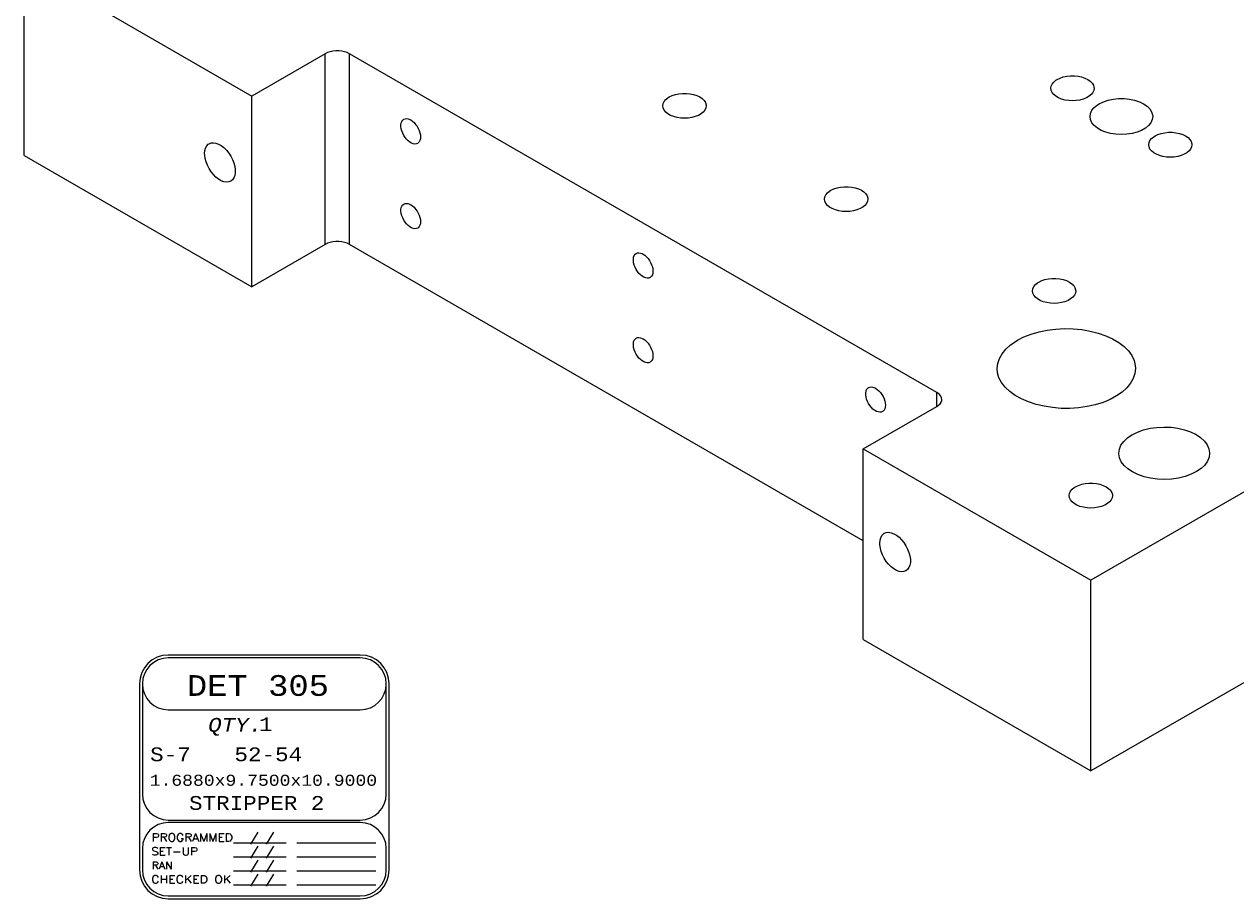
# Model space of a CAD drawing. Header units: inches. Extents: x 3 to 289, y 4 to 291.
# Tile 349 of 634: x 146 to 154, y 143 to 149. Entities that reach past the tile are written whole.
import ezdxf
from ezdxf.enums import TextEntityAlignment as Align

# ---------------------------------------------------------------- set-up
doc = ezdxf.new("R2010")
doc.units = ezdxf.units.IN
doc.header["$LTSCALE"] = 0.5
doc.header["$MEASUREMENT"] = 0
doc.layers.add('PLOTVIEW1', color=7, linetype='Continuous')
doc.layers.add('STR_1', color=7, linetype='Continuous')
doc.styles.add('VERO2-Courier New', font='cour.ttf')
doc.styles.add('VERO3-RomanS', font='romans__.ttf')
doc.styles.add('VERO8-Courier New', font='couri.ttf')

msp = doc.modelspace()

# ---------------------------------------------------------------- linework, layer by layer
at = {"layer": 'PLOTVIEW1', "color": 7, "linetype": 'Continuous'}
for p, q in [((148.071, 144.7225), (146.6835, 144.7225)), ((148.071, 144.7015), (146.6835, 144.7015)), ((146.475, 144.514), (146.475, 143.1688)), ((146.496, 144.514), (146.496, 143.7172)), ((148.2585, 143.7172), (148.2585, 144.514)), ((148.2795, 143.1688), (148.2795, 144.514)), ((146.6835, 144.3265), (148.071, 144.3265)), ((146.6835, 143.5297), (148.071, 143.5297)), ((148.071, 143.5109), (146.6835, 143.5109)), ((146.496, 143.3234), (146.496, 143.1688)), ((147.155, 143.3643), (147.5362, 143.3643)), ((147.6119, 143.3643), (148.1828, 143.3643)), ((148.2585, 143.1688), (148.2585, 143.3234)), ((147.155, 143.2631), (147.5362, 143.2631)), ((147.6119, 143.2631), (148.1828, 143.2631)), ((147.155, 143.1619), (147.5362, 143.1619)), ((147.6119, 143.1619), (148.1828, 143.1619)), ((147.155, 143.0607), (147.5362, 143.0607)), ((147.6119, 143.0607), (148.1828, 143.0607)), ((146.6835, 142.9813), (148.071, 142.9813)), ((146.6835, 142.9603), (148.071, 142.9603))]:
    msp.add_line(p, q, dxfattribs=at)
for centre, radius, start, end in [((146.6835, 144.514), 0.2085, 90, 180), ((148.071, 144.514), 0.2085, 0, 90), ((146.6835, 144.514), 0.1875, 90, 180), ((146.6835, 144.514), 0.1875, 90, 270), ((148.071, 144.514), 0.1875, 0, 90), ((148.071, 144.514), 0.1875, 270, 90), ((146.6835, 143.7172), 0.1875, 180, 270), ((148.071, 143.7172), 0.1875, 270, 0), ((146.6835, 143.3234), 0.1875, 90, 180), ((148.071, 143.3234), 0.1875, 0, 90), ((146.6835, 143.1688), 0.2085, 180, 270), ((146.6835, 143.1688), 0.1875, 180, 270), ((148.071, 143.1688), 0.1875, 270, 0), ((148.071, 143.1688), 0.2085, 270, 0)]:
    msp.add_arc(centre, radius, start, end, dxfattribs=at)
at = {"layer": 'STR_1', "color": 190, "linetype": 'Continuous'}
for p, q in [((145.6424, 149.7129), (147.2864, 148.7637)), ((145.6424, 148.3346), (145.6424, 149.7129)), ((160.2441, 149.2434), (153.3498, 145.263)), ((147.8167, 149.0699), (147.2864, 148.7637)), ((147.8334, 149.078), (147.8167, 149.0699)), ((147.8523, 149.0842), (147.8334, 149.078)), ((147.8727, 149.0885), (147.8523, 149.0842)), ((147.8942, 149.0907), (147.8727, 149.0885)), ((147.916, 149.0907), (147.8942, 149.0907)), ((147.9375, 149.0885), (147.916, 149.0907)), ((147.9579, 149.0842), (147.9375, 149.0885)), ((147.9768, 149.078), (147.9579, 149.0842)), ((147.9935, 149.0699), (147.9768, 149.078)), ((152.2361, 146.6204), (147.9935, 149.0699)), ((153.0634, 148.8355), (153.0704, 148.8507)), ((153.0704, 148.8507), (153.0819, 148.8649)), ((153.0819, 148.8649), (153.0975, 148.8778)), ((153.0975, 148.8778), (153.1068, 148.8836)), ((153.1068, 148.8836), (153.1276, 148.8937)), ((153.1276, 148.8937), (153.1512, 148.9016)), ((153.1512, 148.9016), (153.1768, 148.907)), ((153.1768, 148.907), (153.2036, 148.9097)), ((153.2036, 148.9097), (153.2309, 148.9097)), ((153.2309, 148.9097), (153.2577, 148.907)), ((153.2577, 148.907), (153.2833, 148.9016)), ((153.2833, 148.9016), (153.3069, 148.8937)), ((153.3069, 148.8937), (153.3277, 148.8836)), ((153.3277, 148.8836), (153.3452, 148.8716)), ((153.3452, 148.8716), (153.3588, 148.8579)), ((153.3588, 148.8579), (153.3682, 148.8432)), ((153.3682, 148.8432), (153.3729, 148.8277)), ((147.2864, 147.3854), (147.2864, 148.7637)), ((150.2785, 148.7382), (150.2941, 148.7511)), ((150.2941, 148.7511), (150.3033, 148.7569)), ((150.3033, 148.7569), (150.3242, 148.767)), ((150.3242, 148.767), (150.3478, 148.7749)), ((150.3478, 148.7749), (150.3734, 148.7802)), ((150.3734, 148.7802), (150.4002, 148.783)), ((150.4002, 148.783), (150.4274, 148.783)), ((150.4274, 148.783), (150.4543, 148.7802)), ((150.4543, 148.7802), (150.4799, 148.7749)), ((150.4799, 148.7749), (150.5035, 148.767)), ((150.5035, 148.767), (150.5243, 148.7569)), ((150.5243, 148.7569), (150.5418, 148.7448)), ((153.061, 148.8198), (153.0634, 148.8355)), ((153.0634, 148.8042), (153.061, 148.8198)), ((153.0704, 148.789), (153.0634, 148.8042)), ((153.0819, 148.7747), (153.0704, 148.789)), ((153.0975, 148.7618), (153.0819, 148.7747)), ((153.1168, 148.7507), (153.0975, 148.7618)), ((153.1391, 148.7417), (153.1168, 148.7507)), ((153.3177, 148.7507), (153.2954, 148.7417)), ((153.3369, 148.7618), (153.3177, 148.7507)), ((153.3526, 148.7747), (153.3369, 148.7618)), ((153.3641, 148.789), (153.3526, 148.7747)), ((153.3711, 148.8042), (153.3641, 148.789)), ((153.3735, 148.8198), (153.3711, 148.8042)), ((153.3729, 148.8277), (153.3735, 148.8198)), ((150.2576, 148.6931), (150.26, 148.7088)), ((150.26, 148.6774), (150.2576, 148.6931)), ((150.26, 148.7088), (150.267, 148.724)), ((150.267, 148.6623), (150.26, 148.6774)), ((150.267, 148.724), (150.2785, 148.7382)), ((150.2785, 148.648), (150.267, 148.6623)), ((150.5418, 148.7448), (150.5554, 148.7312)), ((150.5607, 148.6623), (150.5491, 148.648)), ((150.5554, 148.7312), (150.5648, 148.7165)), ((150.5677, 148.6774), (150.5607, 148.6623)), ((150.5648, 148.7165), (150.5695, 148.701)), ((150.5701, 148.6931), (150.5677, 148.6774)), ((150.5695, 148.701), (150.5701, 148.6931)), ((153.1638, 148.735), (153.1391, 148.7417)), ((153.1901, 148.731), (153.1638, 148.735)), ((153.2172, 148.7296), (153.1901, 148.731)), ((153.2444, 148.731), (153.2172, 148.7296)), ((153.2707, 148.735), (153.2444, 148.731)), ((153.2954, 148.7417), (153.2707, 148.735)), ((153.3579, 148.6604), (153.3746, 148.6811)), ((153.3746, 148.6811), (153.3972, 148.6998)), ((153.3972, 148.6998), (153.4106, 148.7082)), ((153.4106, 148.7082), (153.4408, 148.7228)), ((153.4408, 148.7228), (153.475, 148.7342)), ((153.475, 148.7342), (153.5122, 148.742)), ((153.5122, 148.742), (153.551, 148.746)), ((153.551, 148.746), (153.5905, 148.746)), ((153.5905, 148.746), (153.6294, 148.742)), ((153.6294, 148.742), (153.6665, 148.7342)), ((153.6665, 148.7342), (153.7007, 148.7228)), ((153.7007, 148.7228), (153.731, 148.7082)), ((153.731, 148.7082), (153.7564, 148.6907)), ((153.7564, 148.6907), (153.7761, 148.671)), ((153.7761, 148.671), (153.7896, 148.6495)), ((148.3668, 148.5694), (148.371, 148.5804)), ((148.371, 148.5804), (148.3772, 148.5892)), ((148.3772, 148.5892), (148.3852, 148.5956)), ((148.3852, 148.5956), (148.3947, 148.5993)), ((148.3947, 148.5993), (148.4054, 148.6002)), ((148.4054, 148.6002), (148.417, 148.5984)), ((148.417, 148.5984), (148.4292, 148.5938)), ((148.4292, 148.5938), (148.4354, 148.5906)), ((148.4354, 148.5906), (148.4478, 148.5822)), ((148.4478, 148.5822), (148.4597, 148.5716)), ((150.2941, 148.6351), (150.2785, 148.648)), ((150.3134, 148.624), (150.2941, 148.6351)), ((150.3357, 148.615), (150.3134, 148.624)), ((150.3604, 148.6083), (150.3357, 148.615)), ((150.3867, 148.6043), (150.3604, 148.6083)), ((150.4138, 148.6029), (150.3867, 148.6043)), ((150.441, 148.6043), (150.4138, 148.6029)), ((150.4673, 148.6083), (150.441, 148.6043)), ((150.492, 148.615), (150.4673, 148.6083)), ((150.5143, 148.624), (150.492, 148.615)), ((150.5335, 148.6351), (150.5143, 148.624)), ((150.5491, 148.648), (150.5335, 148.6351)), ((153.3442, 148.6157), (153.3477, 148.6384)), ((153.3477, 148.593), (153.3442, 148.6157)), ((153.3477, 148.6384), (153.3579, 148.6604)), ((153.3579, 148.571), (153.3477, 148.593)), ((153.7939, 148.593), (153.7837, 148.571)), ((153.7896, 148.6495), (153.7965, 148.6271)), ((153.7973, 148.6157), (153.7939, 148.593)), ((153.7965, 148.6271), (153.7973, 148.6157)), ((148.3646, 148.5566), (148.3668, 148.5694)), ((148.3646, 148.5422), (148.3646, 148.5566)), ((148.3668, 148.5269), (148.3646, 148.5422)), ((148.371, 148.511), (148.3668, 148.5269)), ((148.3772, 148.4951), (148.371, 148.511)), ((148.3852, 148.4795), (148.3772, 148.4951)), ((148.4597, 148.5716), (148.471, 148.5591)), ((148.471, 148.5591), (148.4811, 148.545)), ((148.4811, 148.545), (148.4899, 148.5298)), ((148.4899, 148.5298), (148.497, 148.514)), ((148.497, 148.514), (148.5022, 148.498)), ((148.5022, 148.498), (148.5054, 148.4824)), ((153.3746, 148.5503), (153.3579, 148.571)), ((153.3972, 148.5316), (153.3746, 148.5503)), ((153.4252, 148.5155), (153.3972, 148.5316)), ((153.4575, 148.5024), (153.4252, 148.5155)), ((153.4933, 148.4928), (153.4575, 148.5024)), ((153.5315, 148.4869), (153.4933, 148.4928)), ((153.5708, 148.4849), (153.5315, 148.4869)), ((153.6101, 148.4869), (153.5708, 148.4849)), ((153.6483, 148.4928), (153.6101, 148.4869)), ((153.6841, 148.5024), (153.6483, 148.4928)), ((153.7164, 148.5155), (153.6841, 148.5024)), ((153.7443, 148.5316), (153.7164, 148.5155)), ((153.767, 148.5503), (153.7443, 148.5316)), ((153.7837, 148.571), (153.767, 148.5503)), ((153.8347, 148.4855), (153.8583, 148.4933)), ((153.8583, 148.4933), (153.8839, 148.4987)), ((153.8839, 148.4987), (153.9107, 148.5014)), ((153.9107, 148.5014), (153.938, 148.5014)), ((153.938, 148.5014), (153.9648, 148.4987)), ((153.9648, 148.4987), (153.9904, 148.4933)), ((153.9904, 148.4933), (154.014, 148.4855)), ((146.9527, 148.3876), (146.9609, 148.403)), ((146.9609, 148.403), (146.9719, 148.4149)), ((146.9719, 148.4149), (146.9784, 148.4193)), ((146.9784, 148.4193), (146.9932, 148.4251)), ((146.9932, 148.4251), (147.0099, 148.4266)), ((147.0099, 148.4266), (147.028, 148.4237)), ((147.028, 148.4237), (147.0469, 148.4166)), ((147.0469, 148.4166), (147.0662, 148.4055)), ((147.0662, 148.4055), (147.0852, 148.3907)), ((148.3947, 148.4648), (148.3852, 148.4795)), ((148.4054, 148.4515), (148.3947, 148.4648)), ((148.417, 148.4399), (148.4054, 148.4515)), ((148.4292, 148.4304), (148.417, 148.4399)), ((148.4416, 148.4232), (148.4292, 148.4304)), ((148.4538, 148.4186), (148.4416, 148.4232)), ((148.4655, 148.4168), (148.4538, 148.4186)), ((148.4762, 148.4178), (148.4655, 148.4168)), ((148.4857, 148.4215), (148.4762, 148.4178)), ((148.4899, 148.4244), (148.4857, 148.4215)), ((148.497, 148.432), (148.4899, 148.4244)), ((148.5022, 148.4419), (148.497, 148.432)), ((148.5054, 148.4539), (148.5022, 148.4419)), ((148.5054, 148.4824), (148.5065, 148.4675)), ((148.5065, 148.4675), (148.5054, 148.4539)), ((153.7681, 148.4116), (153.7705, 148.4272)), ((153.7705, 148.3959), (153.7681, 148.4116)), ((153.7705, 148.4272), (153.7775, 148.4424)), ((153.7775, 148.4424), (153.789, 148.4567)), ((153.789, 148.4567), (153.8047, 148.4696)), ((153.8047, 148.4696), (153.8139, 148.4754)), ((153.8139, 148.4754), (153.8347, 148.4855)), ((154.014, 148.4855), (154.0348, 148.4754)), ((154.0348, 148.4754), (154.0523, 148.4633)), ((154.0523, 148.4633), (154.066, 148.4497)), ((154.066, 148.4497), (154.0753, 148.4349)), ((154.0753, 148.4349), (154.08, 148.4194)), ((154.0806, 148.4116), (154.0782, 148.3959)), ((154.08, 148.4194), (154.0806, 148.4116)), ((145.6424, 148.3346), (147.2864, 147.3854)), ((146.9461, 148.3478), (146.9478, 148.369)), ((146.9465, 148.3364), (146.9461, 148.3478)), ((146.9498, 148.3126), (146.9465, 148.3364)), ((146.9478, 148.369), (146.9527, 148.3876)), ((146.9564, 148.2879), (146.9498, 148.3126)), ((147.0852, 148.3907), (147.1033, 148.3727)), ((147.1033, 148.3727), (147.1199, 148.3519)), ((147.1199, 148.3519), (147.1347, 148.3291)), ((147.1347, 148.3291), (147.1471, 148.3049)), ((153.7775, 148.3807), (153.7705, 148.3959)), ((153.789, 148.3665), (153.7775, 148.3807)), ((153.8047, 148.3536), (153.789, 148.3665)), ((153.8239, 148.3425), (153.8047, 148.3536)), ((153.8462, 148.3335), (153.8239, 148.3425)), ((153.8709, 148.3268), (153.8462, 148.3335)), ((153.8972, 148.3227), (153.8709, 148.3268)), ((153.9243, 148.3214), (153.8972, 148.3227)), ((153.9515, 148.3227), (153.9243, 148.3214)), ((153.9778, 148.3268), (153.9515, 148.3227)), ((154.0025, 148.3335), (153.9778, 148.3268)), ((154.0248, 148.3425), (154.0025, 148.3335)), ((154.044, 148.3536), (154.0248, 148.3425)), ((154.0597, 148.3665), (154.044, 148.3536)), ((154.0712, 148.3807), (154.0597, 148.3665)), ((154.0782, 148.3959), (154.0712, 148.3807)), ((146.9661, 148.2631), (146.9564, 148.2879)), ((146.9784, 148.2389), (146.9661, 148.2631)), ((146.9932, 148.2161), (146.9784, 148.2389)), ((147.1471, 148.3049), (147.1567, 148.2801)), ((147.1567, 148.2801), (147.1633, 148.2554)), ((147.1633, 148.2554), (147.1666, 148.2316)), ((147.1666, 148.2316), (147.1666, 148.2093)), ((147.0099, 148.1953), (146.9932, 148.2161)), ((147.028, 148.1773), (147.0099, 148.1953)), ((147.0469, 148.1625), (147.028, 148.1773)), ((147.0662, 148.1513), (147.0469, 148.1625)), ((147.0852, 148.1442), (147.0662, 148.1513)), ((147.1033, 148.1414), (147.0852, 148.1442)), ((147.1199, 148.1429), (147.1033, 148.1414)), ((147.1347, 148.1487), (147.1199, 148.1429)), ((147.1471, 148.1586), (147.1347, 148.1487)), ((147.1567, 148.1723), (147.1471, 148.1586)), ((147.1633, 148.1894), (147.1567, 148.1723)), ((147.1666, 148.2093), (147.1633, 148.1894)), ((151.4282, 148.0343), (151.4352, 148.0495)), ((151.4352, 148.0495), (151.4467, 148.0637)), ((151.4467, 148.0637), (151.4624, 148.0766)), ((151.4624, 148.0766), (151.4716, 148.0824)), ((151.4716, 148.0824), (151.4924, 148.0925)), ((151.4924, 148.0925), (151.516, 148.1004)), ((151.516, 148.1004), (151.5416, 148.1058)), ((151.5416, 148.1058), (151.5684, 148.1085)), ((151.5684, 148.1085), (151.5957, 148.1085)), ((151.5957, 148.1085), (151.6225, 148.1058)), ((151.6225, 148.1058), (151.6481, 148.1004)), ((151.6481, 148.1004), (151.6717, 148.0925)), ((151.6717, 148.0925), (151.6925, 148.0824)), ((151.6925, 148.0824), (151.71, 148.0704)), ((151.71, 148.0704), (151.7237, 148.0568)), ((151.7237, 148.0568), (151.733, 148.042)), ((148.3668, 147.957), (148.371, 147.968)), ((148.371, 147.968), (148.3772, 147.9768)), ((148.3772, 147.9768), (148.3852, 147.9832)), ((148.3852, 147.9832), (148.3947, 147.9869)), ((148.3947, 147.9869), (148.4054, 147.9879)), ((148.4054, 147.9879), (148.417, 147.986)), ((148.417, 147.986), (148.4292, 147.9815)), ((148.4292, 147.9815), (148.4354, 147.9782)), ((148.4354, 147.9782), (148.4478, 147.9698)), ((148.4478, 147.9698), (148.4597, 147.9592)), ((151.4258, 148.0186), (151.4282, 148.0343)), ((151.4282, 148.003), (151.4258, 148.0186)), ((151.4352, 147.9878), (151.4282, 148.003)), ((151.4467, 147.9735), (151.4352, 147.9878)), ((151.4624, 147.9607), (151.4467, 147.9735)), ((151.4816, 147.9495), (151.4624, 147.9607)), ((151.7017, 147.9607), (151.6825, 147.9495)), ((151.7174, 147.9735), (151.7017, 147.9607)), ((151.7289, 147.9878), (151.7174, 147.9735)), ((151.7359, 148.003), (151.7289, 147.9878)), ((151.733, 148.042), (151.7377, 148.0265)), ((151.7383, 148.0186), (151.7359, 148.003)), ((151.7377, 148.0265), (151.7383, 148.0186)), ((148.3646, 147.9442), (148.3668, 147.957)), ((148.3646, 147.9299), (148.3646, 147.9442)), ((148.3668, 147.9145), (148.3646, 147.9299)), ((148.371, 147.8987), (148.3668, 147.9145)), ((148.3772, 147.8827), (148.371, 147.8987)), ((148.3852, 147.8671), (148.3772, 147.8827)), ((148.4597, 147.9592), (148.471, 147.9467)), ((148.471, 147.9467), (148.4811, 147.9326)), ((148.4811, 147.9326), (148.4899, 147.9175)), ((148.4899, 147.9175), (148.497, 147.9016)), ((148.497, 147.9016), (148.5022, 147.8857)), ((148.5022, 147.8857), (148.5054, 147.87)), ((151.5039, 147.9405), (151.4816, 147.9495)), ((151.5286, 147.9339), (151.5039, 147.9405)), ((151.5549, 147.9298), (151.5286, 147.9339)), ((151.5821, 147.9284), (151.5549, 147.9298)), ((151.6092, 147.9298), (151.5821, 147.9284)), ((151.6355, 147.9339), (151.6092, 147.9298)), ((151.6602, 147.9405), (151.6355, 147.9339)), ((151.6825, 147.9495), (151.6602, 147.9405)), ((148.3947, 147.8525), (148.3852, 147.8671)), ((148.4054, 147.8391), (148.3947, 147.8525)), ((148.417, 147.8275), (148.4054, 147.8391)), ((148.4292, 147.818), (148.417, 147.8275)), ((148.4416, 147.8108), (148.4292, 147.818)), ((148.4538, 147.8063), (148.4416, 147.8108)), ((148.4655, 147.8044), (148.4538, 147.8063)), ((148.4762, 147.8054), (148.4655, 147.8044)), ((148.4857, 147.8091), (148.4762, 147.8054)), ((148.4899, 147.812), (148.4857, 147.8091)), ((148.497, 147.8196), (148.4899, 147.812)), ((148.5022, 147.8295), (148.497, 147.8196)), ((148.5054, 147.8415), (148.5022, 147.8295)), ((148.5054, 147.87), (148.5065, 147.8551)), ((148.5065, 147.8551), (148.5054, 147.8415)), ((147.8334, 147.6997), (147.8167, 147.6916)), ((147.8523, 147.706), (147.8334, 147.6997)), ((147.8727, 147.7103), (147.8523, 147.706)), ((147.8942, 147.7125), (147.8727, 147.7103)), ((147.916, 147.7125), (147.8942, 147.7125)), ((147.9375, 147.7103), (147.916, 147.7125)), ((147.9579, 147.706), (147.9375, 147.7103)), ((147.9768, 147.6997), (147.9579, 147.706)), ((147.9935, 147.6916), (147.9768, 147.6997)), ((147.8167, 147.6916), (147.2864, 147.3854)), ((151.7058, 145.5483), (147.9935, 147.6916)), ((150.0462, 147.5998), (150.0504, 147.6108)), ((150.0504, 147.6108), (150.0566, 147.6196)), ((150.0566, 147.6196), (150.0646, 147.626)), ((150.0646, 147.626), (150.074, 147.6297)), ((150.074, 147.6297), (150.0848, 147.6307)), ((150.0848, 147.6307), (150.0964, 147.6288)), ((150.0964, 147.6288), (150.1086, 147.6243)), ((150.1086, 147.6243), (150.1148, 147.621)), ((150.1148, 147.621), (150.1271, 147.6126)), ((150.1271, 147.6126), (150.1391, 147.602)), ((150.044, 147.587), (150.0462, 147.5998)), ((150.044, 147.5727), (150.044, 147.587)), ((150.0462, 147.5573), (150.044, 147.5727)), ((150.0504, 147.5415), (150.0462, 147.5573)), ((150.0566, 147.5255), (150.0504, 147.5415)), ((150.0646, 147.5099), (150.0566, 147.5255)), ((150.1391, 147.602), (150.1503, 147.5895)), ((150.1503, 147.5895), (150.1605, 147.5754)), ((150.1605, 147.5754), (150.1692, 147.5603)), ((150.1692, 147.5603), (150.1764, 147.5444)), ((150.1764, 147.5444), (150.1816, 147.5285)), ((150.1816, 147.5285), (150.1848, 147.5128)), ((150.074, 147.4953), (150.0646, 147.5099)), ((150.0848, 147.4819), (150.074, 147.4953)), ((150.0964, 147.4703), (150.0848, 147.4819)), ((150.1086, 147.4608), (150.0964, 147.4703)), ((150.121, 147.4536), (150.1086, 147.4608)), ((150.1332, 147.4491), (150.121, 147.4536)), ((150.1448, 147.4472), (150.1332, 147.4491)), ((150.1556, 147.4482), (150.1448, 147.4472)), ((150.1651, 147.4519), (150.1556, 147.4482)), ((150.1692, 147.4548), (150.1651, 147.4519)), ((150.1764, 147.4624), (150.1692, 147.4548)), ((150.1816, 147.4723), (150.1764, 147.4624)), ((150.1848, 147.4843), (150.1816, 147.4723)), ((150.1848, 147.5128), (150.1859, 147.4979)), ((150.1859, 147.4979), (150.1848, 147.4843)), ((152.995, 147.4291), (153.0186, 147.437)), ((153.0186, 147.437), (153.0442, 147.4424)), ((153.0442, 147.4424), (153.071, 147.4451)), ((153.071, 147.4451), (153.0983, 147.4451)), ((153.0983, 147.4451), (153.1251, 147.4424)), ((153.1251, 147.4424), (153.1507, 147.437)), ((153.1507, 147.437), (153.1743, 147.4291)), ((152.9284, 147.3552), (152.9308, 147.3709)), ((152.9308, 147.3396), (152.9284, 147.3552)), ((152.9308, 147.3709), (152.9378, 147.3861)), ((152.9378, 147.3861), (152.9493, 147.4003)), ((152.9493, 147.4003), (152.965, 147.4132)), ((152.965, 147.4132), (152.9742, 147.419)), ((152.9742, 147.419), (152.995, 147.4291)), ((153.1743, 147.4291), (153.1951, 147.419)), ((153.1951, 147.419), (153.2126, 147.407)), ((153.2126, 147.407), (153.2263, 147.3934)), ((153.2263, 147.3934), (153.2356, 147.3786)), ((153.2356, 147.3786), (153.2403, 147.3631)), ((153.2409, 147.3552), (153.2385, 147.3396)), ((153.2403, 147.3631), (153.2409, 147.3552)), ((152.9378, 147.3244), (152.9308, 147.3396)), ((152.9493, 147.3101), (152.9378, 147.3244)), ((152.965, 147.2973), (152.9493, 147.3101)), ((152.9842, 147.2861), (152.965, 147.2973)), ((153.0065, 147.2771), (152.9842, 147.2861)), ((153.0312, 147.2705), (153.0065, 147.2771)), ((153.0575, 147.2664), (153.0312, 147.2705)), ((153.0847, 147.265), (153.0575, 147.2664)), ((153.1118, 147.2664), (153.0847, 147.265)), ((153.1381, 147.2705), (153.1118, 147.2664)), ((153.1628, 147.2771), (153.1381, 147.2705)), ((153.1851, 147.2861), (153.1628, 147.2771)), ((153.2043, 147.2973), (153.1851, 147.2861)), ((153.22, 147.3101), (153.2043, 147.2973)), ((153.2315, 147.3244), (153.22, 147.3101)), ((153.2385, 147.3396), (153.2315, 147.3244)), ((150.0462, 146.9874), (150.0504, 146.9984)), ((150.0504, 146.9984), (150.0566, 147.0072)), ((150.0566, 147.0072), (150.0646, 147.0136)), ((150.0646, 147.0136), (150.074, 147.0173)), ((150.074, 147.0173), (150.0848, 147.0183)), ((150.0848, 147.0183), (150.0964, 147.0165)), ((150.0964, 147.0165), (150.1086, 147.0119)), ((150.1086, 147.0119), (150.1148, 147.0086)), ((150.1148, 147.0086), (150.1271, 147.0003)), ((150.1271, 147.0003), (150.1391, 146.9896)), ((152.8103, 146.9926), (152.8195, 146.998)), ((152.8195, 146.998), (152.8669, 147.0222)), ((152.8669, 147.0222), (152.9193, 147.0426)), ((152.9193, 147.0426), (152.9756, 147.0591)), ((152.9756, 147.0591), (153.0352, 147.0714)), ((153.0352, 147.0714), (153.0969, 147.0792)), ((153.0969, 147.0792), (153.1599, 147.0825)), ((153.1599, 147.0825), (153.2231, 147.0811)), ((153.2231, 147.0811), (153.2854, 147.0752)), ((153.2854, 147.0752), (153.346, 147.0648)), ((153.346, 147.0648), (153.4038, 147.05)), ((153.4038, 147.05), (153.4579, 147.0311)), ((153.4579, 147.0311), (153.5075, 147.0085)), ((153.5075, 147.0085), (153.5517, 146.9824)), ((150.044, 146.9746), (150.0462, 146.9874)), ((150.044, 146.9603), (150.044, 146.9746)), ((150.0462, 146.945), (150.044, 146.9603)), ((150.0504, 146.9291), (150.0462, 146.945)), ((150.0566, 146.9131), (150.0504, 146.9291)), ((150.0646, 146.8976), (150.0566, 146.9131)), ((150.1391, 146.9896), (150.1503, 146.9771)), ((150.1503, 146.9771), (150.1605, 146.9631)), ((150.1605, 146.9631), (150.1692, 146.9479)), ((150.1692, 146.9479), (150.1764, 146.9321)), ((150.1764, 146.9321), (150.1816, 146.9161)), ((150.1816, 146.9161), (150.1848, 146.9004)), ((152.7086, 146.9009), (152.7357, 146.9338)), ((152.7357, 146.9338), (152.7698, 146.9646)), ((152.7698, 146.9646), (152.8103, 146.9926)), ((153.5517, 146.9824), (153.5899, 146.9533)), ((153.5899, 146.9533), (153.6214, 146.9217)), ((153.6214, 146.9217), (153.6457, 146.888)), ((150.074, 146.8829), (150.0646, 146.8976)), ((150.0848, 146.8695), (150.074, 146.8829)), ((150.0964, 146.8579), (150.0848, 146.8695)), ((150.1086, 146.8484), (150.0964, 146.8579)), ((150.121, 146.8413), (150.1086, 146.8484)), ((150.1332, 146.8367), (150.121, 146.8413)), ((150.1448, 146.8349), (150.1332, 146.8367)), ((150.1556, 146.8358), (150.1448, 146.8349)), ((150.1651, 146.8395), (150.1556, 146.8358)), ((150.1692, 146.8424), (150.1651, 146.8395)), ((150.1764, 146.85), (150.1692, 146.8424)), ((150.1816, 146.86), (150.1764, 146.85)), ((150.1848, 146.8719), (150.1816, 146.86)), ((150.1848, 146.9004), (150.1859, 146.8855)), ((150.1859, 146.8855), (150.1848, 146.8719)), ((152.673, 146.7939), (152.677, 146.8303)), ((152.677, 146.8303), (152.689, 146.8662)), ((152.689, 146.8662), (152.7086, 146.9009)), ((153.6457, 146.888), (153.6625, 146.8528)), ((153.6625, 146.8528), (153.6715, 146.8167)), ((152.6758, 146.7636), (152.673, 146.7939)), ((152.6864, 146.7276), (152.6758, 146.7636)), ((153.669, 146.7575), (153.6571, 146.7216)), ((153.673, 146.7939), (153.669, 146.7575)), ((153.6715, 146.8167), (153.673, 146.7939)), ((151.7298, 146.6412), (151.736, 146.65)), ((151.736, 146.65), (151.7439, 146.6564)), ((151.7439, 146.6564), (151.7534, 146.6601)), ((151.7534, 146.6601), (151.7642, 146.6611)), ((151.7642, 146.6611), (151.7758, 146.6592)), ((151.7758, 146.6592), (151.788, 146.6547)), ((151.788, 146.6547), (151.7942, 146.6514)), ((151.7942, 146.6514), (151.8065, 146.6431)), ((152.7048, 146.6927), (152.6864, 146.7276)), ((152.7307, 146.6594), (152.7048, 146.6927)), ((152.7636, 146.6282), (152.7307, 146.6594)), ((153.6104, 146.654), (153.5763, 146.6232)), ((153.6375, 146.687), (153.6104, 146.654)), ((153.6571, 146.7216), (153.6375, 146.687)), ((151.7234, 146.6174), (151.7255, 146.6302)), ((151.7234, 146.6031), (151.7234, 146.6174)), ((151.7255, 146.5878), (151.7234, 146.6031)), ((151.7255, 146.6302), (151.7298, 146.6412)), ((151.7298, 146.5719), (151.7255, 146.5878)), ((151.736, 146.5559), (151.7298, 146.5719)), ((151.8065, 146.6431), (151.8185, 146.6324)), ((151.8185, 146.6324), (151.8297, 146.6199)), ((151.8297, 146.6199), (151.8399, 146.6059)), ((151.8399, 146.6059), (151.8486, 146.5907)), ((151.8486, 146.5907), (151.8557, 146.5749)), ((151.8557, 146.5749), (151.861, 146.5589)), ((152.2435, 146.6158), (152.2361, 146.6204)), ((152.256, 146.6055), (152.2435, 146.6158)), ((152.2652, 146.5941), (152.256, 146.6055)), ((152.2708, 146.5819), (152.2652, 146.5941)), ((152.2685, 146.5507), (152.2723, 146.5631)), ((152.2727, 146.5694), (152.2708, 146.5819)), ((152.2723, 146.5631), (152.2727, 146.5694)), ((152.8031, 146.5997), (152.7636, 146.6282)), ((152.8485, 146.5743), (152.8031, 146.5997)), ((152.8991, 146.5524), (152.8485, 146.5743)), ((153.4895, 146.5704), (153.4381, 146.5491)), ((153.5358, 146.5952), (153.4895, 146.5704)), ((153.5763, 146.6232), (153.5358, 146.5952)), ((151.7058, 146.2122), (152.2361, 146.5183)), ((151.7439, 146.5404), (151.736, 146.5559)), ((151.7534, 146.5257), (151.7439, 146.5404)), ((151.7642, 146.5123), (151.7534, 146.5257)), ((151.7758, 146.5007), (151.7642, 146.5123)), ((151.788, 146.4912), (151.7758, 146.5007)), ((151.8004, 146.484), (151.788, 146.4912)), ((151.8126, 146.4795), (151.8004, 146.484)), ((151.8242, 146.4777), (151.8126, 146.4795)), ((151.8349, 146.4786), (151.8242, 146.4777)), ((151.8444, 146.4823), (151.8349, 146.4786)), ((151.8486, 146.4852), (151.8444, 146.4823)), ((151.8557, 146.4928), (151.8486, 146.4852)), ((151.861, 146.5027), (151.8557, 146.4928)), ((151.861, 146.5589), (151.8642, 146.5432)), ((151.8642, 146.5147), (151.861, 146.5027)), ((151.8642, 146.5432), (151.8652, 146.5283)), ((151.8652, 146.5283), (151.8642, 146.5147)), ((152.2361, 146.5183), (152.2501, 146.528)), ((152.2501, 146.528), (152.261, 146.5389)), ((152.261, 146.5389), (152.2685, 146.5507)), ((152.954, 146.5344), (152.8991, 146.5524)), ((153.0125, 146.5205), (152.954, 146.5344)), ((153.0735, 146.511), (153.0125, 146.5205)), ((153.1361, 146.506), (153.0735, 146.511)), ((153.1994, 146.5056), (153.1361, 146.506)), ((153.2621, 146.5099), (153.1994, 146.5056)), ((153.3235, 146.5186), (153.2621, 146.5099)), ((153.3825, 146.5318), (153.3235, 146.5186)), ((153.4381, 146.5491), (153.3825, 146.5318)), ((153.614, 146.2923), (153.6471, 146.3149)), ((153.6471, 146.3149), (153.6481, 146.3155)), ((153.6481, 146.3155), (153.687, 146.3347)), ((153.687, 146.3347), (153.7307, 146.3502)), ((153.7307, 146.3502), (153.7779, 146.3616)), ((153.7779, 146.3616), (153.8277, 146.3685)), ((153.8277, 146.3685), (153.8787, 146.371)), ((153.8787, 146.371), (153.9297, 146.3688)), ((153.9297, 146.3688), (153.9796, 146.3621)), ((153.9796, 146.3621), (154.027, 146.3509)), ((154.027, 146.3509), (154.0709, 146.3357)), ((154.0709, 146.3357), (154.1101, 146.3167)), ((154.1101, 146.3167), (154.1437, 146.2944)), ((151.7058, 146.2122), (153.3498, 145.263)), ((151.7058, 144.8339), (151.7058, 146.2122)), ((153.552, 146.1815), (153.556, 146.211)), ((153.556, 146.211), (153.5679, 146.2398)), ((153.5679, 146.2398), (153.5874, 146.2671)), ((153.5874, 146.2671), (153.614, 146.2923)), ((154.1437, 146.2944), (154.1709, 146.2694)), ((154.1709, 146.2694), (154.191, 146.2422)), ((154.191, 146.2422), (154.2036, 146.2135)), ((154.2036, 146.2135), (154.2082, 146.1841)), ((153.5521, 146.1781), (153.552, 146.1815)), ((153.557, 146.1487), (153.5521, 146.1781)), ((153.5698, 146.1201), (153.557, 146.1487)), ((154.1924, 146.1233), (154.1729, 146.096)), ((154.2043, 146.1521), (154.1924, 146.1233)), ((154.2083, 146.1815), (154.2043, 146.1521)), ((154.2082, 146.1841), (154.2083, 146.1815)), ((153.5901, 146.093), (153.5698, 146.1201)), ((153.6175, 146.068), (153.5901, 146.093)), ((153.6513, 146.0458), (153.6175, 146.068)), ((153.6906, 146.0269), (153.6513, 146.0458)), ((154.1132, 146.0482), (154.0744, 146.0289)), ((154.1463, 146.0707), (154.1132, 146.0482)), ((154.1729, 146.096), (154.1463, 146.0707)), ((153.2393, 145.9391), (153.2602, 145.9493)), ((153.2602, 145.9493), (153.2838, 145.9571)), ((153.2838, 145.9571), (153.3094, 145.9625)), ((153.3094, 145.9625), (153.3362, 145.9652)), ((153.3362, 145.9652), (153.3634, 145.9652)), ((153.3634, 145.9652), (153.3903, 145.9625)), ((153.3903, 145.9625), (153.4159, 145.9571)), ((153.4159, 145.9571), (153.4394, 145.9493)), ((153.4394, 145.9493), (153.4603, 145.9391)), ((153.7346, 146.0118), (153.6906, 146.0269)), ((153.7821, 146.0008), (153.7346, 146.0118)), ((153.832, 145.9941), (153.7821, 146.0008)), ((153.8831, 145.9921), (153.832, 145.9941)), ((153.9341, 145.9947), (153.8831, 145.9921)), ((153.9838, 146.0018), (153.9341, 145.9947)), ((154.0309, 146.0133), (153.9838, 146.0018)), ((154.0744, 146.0289), (154.0309, 146.0133)), ((153.1936, 145.8754), (153.1959, 145.891)), ((153.1959, 145.8597), (153.1936, 145.8754)), ((153.1959, 145.891), (153.203, 145.9062)), ((153.203, 145.8445), (153.1959, 145.8597)), ((153.203, 145.9062), (153.2145, 145.9205)), ((153.2145, 145.9205), (153.2301, 145.9333)), ((153.2301, 145.9333), (153.2393, 145.9391)), ((153.4603, 145.9391), (153.4778, 145.9271)), ((153.4778, 145.9271), (153.4914, 145.9135)), ((153.4914, 145.9135), (153.5007, 145.8987)), ((153.5037, 145.8597), (153.4966, 145.8445)), ((153.5007, 145.8987), (153.5055, 145.8832)), ((153.5061, 145.8754), (153.5037, 145.8597)), ((153.5055, 145.8832), (153.5061, 145.8754)), ((153.2145, 145.8303), (153.203, 145.8445)), ((153.2301, 145.8174), (153.2145, 145.8303)), ((153.2494, 145.8063), (153.2301, 145.8174)), ((153.2717, 145.7972), (153.2494, 145.8063)), ((153.2964, 145.7906), (153.2717, 145.7972)), ((153.3227, 145.7865), (153.2964, 145.7906)), ((153.3498, 145.7851), (153.3227, 145.7865)), ((153.377, 145.7865), (153.3498, 145.7851)), ((153.4033, 145.7906), (153.377, 145.7865)), ((153.4279, 145.7972), (153.4033, 145.7906)), ((153.4503, 145.8063), (153.4279, 145.7972)), ((153.4695, 145.8174), (153.4503, 145.8063)), ((153.4851, 145.8303), (153.4695, 145.8174)), ((153.4966, 145.8445), (153.4851, 145.8303)), ((151.8399, 145.5861), (151.851, 145.598)), ((151.851, 145.598), (151.8575, 145.6024)), ((151.8575, 145.6024), (151.8722, 145.6082)), ((151.8722, 145.6082), (151.8889, 145.6097)), ((151.8889, 145.6097), (151.907, 145.6068)), ((151.907, 145.6068), (151.926, 145.5998)), ((151.926, 145.5998), (151.9452, 145.5886)), ((151.8251, 145.5309), (151.8268, 145.5521)), ((151.8255, 145.5195), (151.8251, 145.5309)), ((151.8289, 145.4957), (151.8255, 145.5195)), ((151.8268, 145.5521), (151.8318, 145.5707)), ((151.8318, 145.5707), (151.8399, 145.5861)), ((151.9452, 145.5886), (151.9642, 145.5738)), ((151.9642, 145.5738), (151.9823, 145.5558)), ((151.9823, 145.5558), (151.999, 145.535)), ((151.999, 145.535), (152.0137, 145.5122)), ((152.0137, 145.5122), (152.0261, 145.488)), ((151.8355, 145.471), (151.8289, 145.4957)), ((151.8451, 145.4462), (151.8355, 145.471)), ((151.8575, 145.422), (151.8451, 145.4462)), ((151.8722, 145.3992), (151.8575, 145.422)), ((152.0261, 145.488), (152.0357, 145.4632)), ((152.0357, 145.4632), (152.0423, 145.4385)), ((152.0423, 145.4385), (152.0457, 145.4147)), ((151.8889, 145.3784), (151.8722, 145.3992)), ((151.907, 145.3604), (151.8889, 145.3784)), ((151.926, 145.3456), (151.907, 145.3604)), ((151.9452, 145.3345), (151.926, 145.3456)), ((151.9642, 145.3274), (151.9452, 145.3345)), ((152.0261, 145.3417), (152.0137, 145.3318)), ((152.0357, 145.3554), (152.0261, 145.3417)), ((152.0423, 145.3725), (152.0357, 145.3554)), ((152.0457, 145.3924), (152.0423, 145.3725)), ((152.0457, 145.4147), (152.0457, 145.3924)), ((155.8618, 145.335), (153.3498, 143.8847)), ((151.9823, 145.3245), (151.9642, 145.3274)), ((151.999, 145.326), (151.9823, 145.3245)), ((152.0137, 145.3318), (151.999, 145.326)), ((153.3498, 143.8847), (153.3498, 145.263)), ((151.7058, 144.8339), (153.3498, 143.8847))]:
    msp.add_line(p, q, dxfattribs=at)
at = {"layer": 'STR_1', "color": 4, "linetype": 'Continuous'}
for p, q in [((147.8167, 147.6916), (147.8167, 149.0699)), ((147.9935, 147.6916), (147.9935, 149.0699)), ((152.2361, 146.5183), (152.2361, 146.6204))]:
    msp.add_line(p, q, dxfattribs=at)

# ---------------------------------------------------------------- texts
at = {"layer": 'PLOTVIEW1', "color": 7, "linetype": 'Continuous'}
for s, height, style, width, p, p2 in [('DET 305', 0.15, 'VERO2-Courier New', 0.931388, (146.8175, 144.4273), (147.8447, 144.4273)), ('QTY.', 0.1, 'VERO8-Courier New', 0.931388, (146.9713, 144.1675), (147.3626, 144.1675)), ('1', 0.1, 'VERO2-Courier New', 0.931388, (147.3389, 144.1723), (147.4367, 144.1723)), ('S-7', 0.1, 'VERO2-Courier New', 0.931388, (146.5521, 143.9547), (146.8457, 143.9547)), ('52-54', 0.1, 'VERO2-Courier New', 0.931388, (147.1615, 143.9547), (147.6506, 143.9547)), ('1.6880x9.7500x10.9000', 0.08, 'VERO2-Courier New', 0.931388, (146.5488, 143.7772), (148.1924, 143.7772)), ('STRIPPER 2', 0.1, 'VERO2-Courier New', 0.931388, (146.8334, 143.6031), (147.8117, 143.6031)), ('PROGRAMMED', 0.05748, 'VERO3-RomanS', 1.000726, (146.5629, 143.3752), (147.1497, 143.3752)), ('/ /', 0.05632, 'VERO3-RomanS', 0.999632, (147.2724, 143.3738), (147.4484, 143.3738)), ('SET-UP', 0.05651, 'VERO3-RomanS', 1.000387, (146.5604, 143.2747), (146.8979, 143.2747)), ('/ /', 0.05632, 'VERO3-RomanS', 0.999632, (147.2724, 143.2726), (147.4484, 143.2726)), ('RAN', 0.05162, 'VERO3-RomanS', 1.00058, (146.5633, 143.1754), (146.715, 143.1754)), ('/ /', 0.05632, 'VERO3-RomanS', 0.999632, (147.2724, 143.1714), (147.4484, 143.1714)), ('CHECKED OK', 0.05484, 'VERO3-RomanS', 1.000182, (146.5604, 143.0734), (147.138, 143.0734)), ('/ /', 0.05632, 'VERO3-RomanS', 0.999632, (147.2724, 143.0702), (147.4484, 143.0702))]:
    msp.add_text(s, height=height, dxfattribs=dict(at, style=style, width=width)).set_placement(p, p2, align=Align.FIT)

doc.saveas('drawing.dxf')
